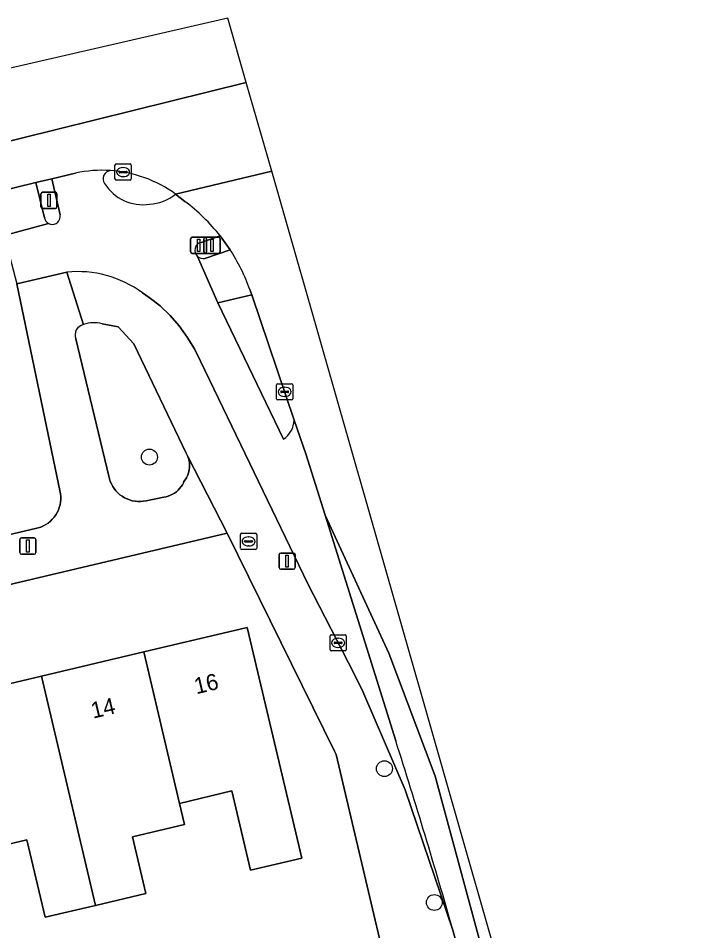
# Model space of a CAD drawing. Extents: x 157648 to 158502, y 379212 to 380938.
# Drawn here: x 158325.9 to 158366.9, y 380881.6 to 380937.9 of the extents above; entities that cross this region are included whole.
import ezdxf

# ---------------------------------------------------------------- set-up
doc = ezdxf.new("R2010")
doc.units = 0
for name, color, linetype in [('IMGEO_Berm_groen', 7, 'Continuous'), ('IMGEO_Boom', 7, 'Continuous'), ('IMGEO_Brandkraan', 7, 'Continuous'), ('IMGEO_Drukknoppaal', 7, 'Continuous'), ('IMGEO_Erf', 7, 'Continuous'), ('IMGEO_Fietspad_open', 7, 'Continuous'), ('IMGEO_Groenvoorziening', 7, 'Continuous'), ('IMGEO_Hek', 7, 'Continuous'), ('IMGEO_Kolk', 7, 'Continuous'), ('IMGEO_Lichtmast', 7, 'Continuous'), ('IMGEO_Pand', 7, 'Continuous'), ('IMGEO_Pand_nummerreeks', 7, 'Continuous'), ('IMGEO_Rijbaan_lokaal_gesloten', 7, 'Continuous'), ('IMGEO_Rijbaan_regionaal_gesloten', 7, 'Continuous'), ('IMGEO_Verkeerseiland_open', 7, 'Continuous'), ('IMGEO_Verkeersregelinstallatiepaal', 7, 'Continuous'), ('IMGEO_Voetpad_open', 7, 'Continuous')]:
    doc.layers.add(name, color=color, linetype=linetype)

msp = doc.modelspace()

# ---------------------------------------------------------------- linework, layer by layer
at = {"layer": 'IMGEO_Berm_groen'}
for points in [[(158333.075, 380917.796), (158332.095, 380918.845), (158331.107, 380919.035)], [(158329.488, 380918.101), (158331.523, 380909.653), (158331.561, 380909.486), (158331.614, 380909.324), (158331.681, 380909.167), (158331.762, 380909.016), (158331.856, 380908.874), (158331.962, 380908.74), (158332.08, 380908.616), (158332.208, 380908.504), (158332.346, 380908.403), (158332.492, 380908.315), (158332.646, 380908.24), (158332.806, 380908.18), (158332.97, 380908.134), (158333.138, 380908.103), (158333.308, 380908.087), (158333.479, 380908.086), (158333.649, 380908.1), (158333.818, 380908.13), (158334.91, 380908.349), (158335.05, 380908.376), (158335.187, 380908.415), (158335.32, 380908.466), (158335.448, 380908.529), (158335.57, 380908.603), (158335.685, 380908.688), (158335.791, 380908.782), (158335.889, 380908.886), (158335.977, 380908.998), (158336.055, 380909.117), (158336.122, 380909.243), (158336.15, 380909.306), (158336.233, 380909.416), (158336.305, 380909.532), (158336.367, 380909.655), (158336.417, 380909.783), (158336.456, 380909.914), (158336.483, 380910.049), (158336.498, 380910.186), (158336.5, 380910.323), (158336.49, 380910.46), (158336.468, 380910.595), (158336.435, 380910.728), (158336.389, 380910.858), (158336.332, 380910.983), (158336.287, 380911.064), (158333.075, 380917.796)]]:
    msp.add_lwpolyline(points, dxfattribs=at)
for centre, radius, start, end in [((158330.625, 380917.267), 1.833, 74.7675, 111.0576), ((158330.094, 380918.339), 0.651, 101.2586, 201.4014)]:
    msp.add_arc(centre, radius, start, end, dxfattribs=at)
at = {"layer": 'IMGEO_Boom'}
for centre in [(158334.026, 380910.82), (158348.503, 380891.624), (158351.578, 380883.382)]:
    msp.add_circle(centre, 0.489, dxfattribs=at)
at = {"layer": 'IMGEO_Brandkraan'}
for p, q in [((158339.707, 380906.124), (158340.559, 380906.124)), ((158339.632, 380905.198), (158339.632, 380906.05)), ((158339.891, 380905.618), (158339.891, 380905.63)), ((158340.329, 380905.581), (158339.931, 380905.581)), ((158339.934, 380905.667), (158340.332, 380905.667)), ((158340.12, 380905.904), (158340.145, 380905.904)), ((158340.375, 380905.63), (158340.375, 380905.618)), ((158340.633, 380906.05), (158340.633, 380905.198)), ((158340.559, 380905.124), (158339.707, 380905.124)), ((158340.143, 380905.344), (158340.118, 380905.344))]:
    msp.add_line(p, q, dxfattribs=at)
for points in [[(158339.707, 380906.124), (158340.559, 380906.124)], [(158339.632, 380905.198), (158339.632, 380906.05)], [(158340.633, 380906.05), (158340.633, 380905.198)], [(158340.559, 380905.124), (158339.707, 380905.124)]]:
    msp.add_lwpolyline(points, dxfattribs=at)
for centre, radius, start, end in [((158339.709, 380906.048), 0.0765, 91.552, 178.448), ((158339.709, 380906.048), 0.0765, 91.552, 178.448), ((158340.557, 380906.048), 0.0765, 1.552, 88.448), ((158340.557, 380906.048), 0.0765, 1.552, 88.448), ((158339.931, 380905.627), 0.0403, 85.8775, 175.7526), ((158339.928, 380905.617), 0.0366, 178.938, 274.7102), ((158340.332, 380905.624), 0.043, 264.8664, 352.4533), ((158340.336, 380905.629), 0.0386, 1.7309, 96.639), ((158339.709, 380905.2), 0.0765, 181.552, 268.448), ((158339.709, 380905.2), 0.0765, 181.552, 268.448), ((158340.557, 380905.2), 0.0765, 271.552, 358.448), ((158340.557, 380905.2), 0.0765, 271.552, 358.448)]:
    msp.add_arc(centre, radius, start, end, dxfattribs=at)
for centre, major_axis, ratio, start_param, end_param in [((158340.119, 380905.624), (-0.387, 0.002), 0.722429, 4.712389, 7.853982), ((158340.144, 380905.624), (-0.39, 0.002), 0.717154, 1.570796, 4.712389)]:
    msp.add_ellipse(centre, major_axis=major_axis, ratio=ratio, start_param=start_param, end_param=end_param, dxfattribs=at)
at = {"layer": 'IMGEO_Drukknoppaal'}
for p, q in [((158336.56, 380923.466), (158336.56, 380924.266)), ((158336.56, 380924.266), (158336.56, 380923.466)), ((158336.66, 380924.366), (158337.45, 380924.366)), ((158337.45, 380924.366), (158336.66, 380924.366)), ((158337.55, 380924.266), (158337.55, 380923.466)), ((158337.55, 380923.466), (158337.55, 380924.266)), ((158337.45, 380923.366), (158336.66, 380923.366)), ((158336.66, 380923.366), (158337.45, 380923.366))]:
    msp.add_line(p, q, dxfattribs=at)
msp.add_lwpolyline([(158336.98, 380924.241), (158337.13, 380924.241), (158337.13, 380923.491), (158336.98, 380923.491), (158336.98, 380924.241)], dxfattribs=at)
for centre, start, end in [((158336.66, 380924.266), 90, 180), ((158336.66, 380924.266), 90, 180), ((158337.45, 380924.266), 0, 90), ((158337.45, 380924.266), 360, 90), ((158336.66, 380923.466), 180, 270), ((158336.66, 380923.466), 180, 270), ((158337.45, 380923.466), 270, 0), ((158337.45, 380923.466), 270, 0)]:
    msp.add_arc(centre, 0.1, start, end, dxfattribs=at)
at = {"layer": 'IMGEO_Erf'}
msp.add_lwpolyline([(158322.824, 380874.128), (158329.137, 380875.485), (158330.023, 380875.673), (158333.116, 380876.321), (158333.958, 380876.539), (158339.994, 380877.978), (158340.698, 380875.022), (158341.402, 380872.065), (158349.853, 380874.088), (158346.186, 380889.71), (158345.53, 380892.503), (158345.428, 380892.696), (158338.808, 380906.132), (158329.517, 380903.935), (158272.901, 380890.549)], dxfattribs=at)
msp.add_lwpolyline([(158315.087, 380879.531), (158313.969, 380884.26), (158310.483, 380883.436), (158308.269, 380892.804), (158314.787, 380894.345), (158321.042, 380895.823), (158327.369, 380897.319), (158333.685, 380898.812), (158340.052, 380900.317), (158343.411, 380886.108), (158340.259, 380885.363), (158339.104, 380890.248), (158335.888, 380889.488), (158336.197, 380888.182), (158332.979, 380887.422), (158333.804, 380883.933), (158330.705, 380883.2), (158327.604, 380882.467), (158326.477, 380887.232), (158323.252, 380886.47), (158320.028, 380885.708), (158321.149, 380880.964), (158318.118, 380880.248)], close=True, dxfattribs=at)
at = {"layer": 'IMGEO_Fietspad_open'}
for points in [[(158329.471, 380928.311), (158328.01, 380927.964), (158328.525, 380925.741)], [(158336.203, 380926.574), (158335.642, 380927.021)], [(158327.912, 380925.175), (158327.818, 380925.213), (158325.082, 380924.481), (158325.851, 380921.486), (158328.929, 380922.217)], [(158337.206, 380924.041), (158338.391, 380924.444)], [(158342.277, 380911.924), (158338.241, 380920.324), (158336.983, 380923.183)], [(158333.597, 380920.941), (158334.013, 380920.657), (158334.678, 380920.128), (158335.294, 380919.542), (158335.854, 380918.904), (158336.356, 380918.217), (158336.794, 380917.489), (158337.165, 380916.725), (158343.787, 380903.02), (158346.631, 380897.472), (158347.172, 380896.377), (158349.781, 380890.311), (158352.721, 380881.67)], [(158343.658, 380911.02), (158342.951, 380913.098)], [(158349.201, 380893.337), (158344.843, 380907.239), (158343.658, 380911.02)]]:
    msp.add_lwpolyline(points, dxfattribs=at)
for centre, radius, start, end in [((158331.117, 380920.768), 7.721, 86.2506, 102.3105), ((158331.685, 380927.967), 0.509, 97.1151, 213.9532), ((158333.638, 380929.169), 2.802, 212.0371, 278.0561), ((158333.827, 380929.305), 2.918, 274.0057, 308.4644), ((158329.236, 380917.228), 11.657, 38.2435, 53.2956), ((158328.042, 380925.649), 0.491, 254.6112, 10.8231), ((158337.323, 380923.553), 0.502, 103.4801, 227.3815), ((158329.578, 380915.415), 6.833, 53.9733, 95.45), ((158341.452, 380913.178), 1.501, 303.3405, 356.9387), ((157996.546, 380780.574), 370.245, 15.84589, 17.73184)]:
    msp.add_arc(centre, radius, start, end, dxfattribs=at)
at = {"layer": 'IMGEO_Groenvoorziening'}
msp.add_lwpolyline([(158311.442, 380902.774), (158327.011, 380906.417), (158327.178, 380906.457), (158327.34, 380906.511), (158327.497, 380906.58), (158327.647, 380906.663), (158327.789, 380906.758), (158327.922, 380906.866), (158328.045, 380906.985), (158328.156, 380907.115), (158328.256, 380907.255), (158328.343, 380907.402), (158328.416, 380907.557), (158328.475, 380907.718), (158328.52, 380907.883), (158328.549, 380908.052), (158328.564, 380908.222), (158328.563, 380908.394), (158328.546, 380908.564), (158328.532, 380908.652), (158325.851, 380921.486)], dxfattribs=at)
at = {"layer": 'IMGEO_Hek'}
msp.add_lwpolyline([(158346.186, 380889.71), (158349.853, 380874.088)], dxfattribs=at)
at = {"layer": 'IMGEO_Kolk'}
for p, q in [((158331.904, 380927.953), (158331.904, 380928.805)), ((158331.979, 380928.879), (158332.831, 380928.879)), ((158332.392, 380928.659), (158332.417, 380928.659)), ((158332.905, 380928.805), (158332.905, 380927.953)), ((158332.163, 380928.373), (158332.163, 380928.385)), ((158332.601, 380928.336), (158332.203, 380928.336)), ((158332.206, 380928.422), (158332.604, 380928.422)), ((158332.415, 380928.099), (158332.39, 380928.099)), ((158332.647, 380928.385), (158332.647, 380928.373)), ((158332.831, 380927.879), (158331.979, 380927.879)), ((158341.857, 380914.414), (158341.857, 380915.266)), ((158341.932, 380915.34), (158342.784, 380915.34)), ((158342.345, 380915.12), (158342.37, 380915.12)), ((158342.858, 380915.266), (158342.858, 380914.414)), ((158342.116, 380914.834), (158342.116, 380914.846)), ((158342.554, 380914.797), (158342.156, 380914.797)), ((158342.159, 380914.883), (158342.557, 380914.883)), ((158342.368, 380914.56), (158342.343, 380914.56)), ((158342.6, 380914.846), (158342.6, 380914.834)), ((158342.784, 380914.34), (158341.932, 380914.34)), ((158345.152, 380898.951), (158345.152, 380899.803)), ((158345.227, 380899.877), (158346.079, 380899.877)), ((158345.411, 380899.371), (158345.411, 380899.383)), ((158345.454, 380899.42), (158345.852, 380899.42)), ((158345.64, 380899.657), (158345.665, 380899.657)), ((158345.895, 380899.383), (158345.895, 380899.371)), ((158346.153, 380899.803), (158346.153, 380898.951)), ((158346.079, 380898.877), (158345.227, 380898.877)), ((158345.849, 380899.334), (158345.451, 380899.334)), ((158345.663, 380899.097), (158345.638, 380899.097))]:
    msp.add_line(p, q, dxfattribs=at)
for points in [[(158331.904, 380927.953), (158331.904, 380928.805)], [(158331.979, 380928.879), (158332.831, 380928.879)], [(158332.905, 380928.805), (158332.905, 380927.953)], [(158332.831, 380927.879), (158331.979, 380927.879)], [(158341.857, 380914.414), (158341.857, 380915.266)], [(158341.932, 380915.34), (158342.784, 380915.34)], [(158342.858, 380915.266), (158342.858, 380914.414)], [(158342.784, 380914.34), (158341.932, 380914.34)], [(158345.152, 380898.951), (158345.152, 380899.803)], [(158345.227, 380899.877), (158346.079, 380899.877)], [(158346.153, 380899.803), (158346.153, 380898.951)], [(158346.079, 380898.877), (158345.227, 380898.877)]]:
    msp.add_lwpolyline(points, dxfattribs=at)
for centre, radius, start, end in [((158331.981, 380928.803), 0.0765, 91.552, 178.448), ((158331.981, 380928.803), 0.0765, 91.552, 178.448), ((158332.829, 380928.803), 0.0765, 1.552, 88.448), ((158332.829, 380928.803), 0.0765, 1.552, 88.448), ((158332.203, 380928.382), 0.0403, 85.8775, 175.7526), ((158332.2, 380928.372), 0.0366, 178.938, 274.7102), ((158332.604, 380928.379), 0.043, 264.8664, 352.4533), ((158332.608, 380928.384), 0.0386, 1.7309, 96.639), ((158331.981, 380927.955), 0.0765, 181.552, 268.448), ((158331.981, 380927.955), 0.0765, 181.552, 268.448), ((158332.829, 380927.955), 0.0765, 271.552, 358.448), ((158332.829, 380927.955), 0.0765, 271.552, 358.448), ((158341.934, 380915.264), 0.0765, 91.552, 178.448), ((158341.934, 380915.264), 0.0765, 91.552, 178.448), ((158342.782, 380915.264), 0.0765, 1.552, 88.448), ((158342.782, 380915.264), 0.0765, 1.552, 88.448), ((158342.156, 380914.843), 0.0403, 85.8775, 175.7526), ((158342.153, 380914.833), 0.0366, 178.938, 274.7102), ((158342.557, 380914.84), 0.043, 264.8664, 352.4533), ((158342.561, 380914.845), 0.0386, 1.7309, 96.639), ((158341.934, 380914.416), 0.0765, 181.552, 268.448), ((158341.934, 380914.416), 0.0765, 181.552, 268.448), ((158342.782, 380914.416), 0.0765, 271.552, 358.448), ((158342.782, 380914.416), 0.0765, 271.552, 358.448), ((158345.229, 380899.801), 0.0765, 91.552, 178.448), ((158345.229, 380899.801), 0.0765, 91.552, 178.448), ((158345.451, 380899.38), 0.0403, 85.8775, 175.7526), ((158345.448, 380899.37), 0.0366, 178.938, 274.7102), ((158345.852, 380899.377), 0.043, 264.8664, 352.4533), ((158345.856, 380899.382), 0.0386, 1.7309, 96.639), ((158346.077, 380899.801), 0.0765, 1.552, 88.448), ((158346.077, 380899.801), 0.0765, 1.552, 88.448), ((158345.229, 380898.953), 0.0765, 181.552, 268.448), ((158345.229, 380898.953), 0.0765, 181.552, 268.448), ((158346.077, 380898.953), 0.0765, 271.552, 358.448), ((158346.077, 380898.953), 0.0765, 271.552, 358.448)]:
    msp.add_arc(centre, radius, start, end, dxfattribs=at)
for centre, major_axis, ratio, start_param, end_param in [((158332.391, 380928.379), (-0.387, 0.002), 0.722429, 4.712389, 7.853982), ((158332.416, 380928.379), (-0.39, 0.002), 0.717154, 1.570796, 4.712389), ((158342.344, 380914.84), (-0.387, 0.002), 0.722429, 4.712389, 7.853982), ((158342.369, 380914.84), (-0.39, 0.002), 0.717154, 1.570796, 4.712389), ((158345.639, 380899.377), (-0.387, 0.002), 0.722429, 4.712389, 7.853982), ((158345.664, 380899.377), (-0.39, 0.002), 0.717154, 1.570796, 4.712389)]:
    msp.add_ellipse(centre, major_axis=major_axis, ratio=ratio, start_param=start_param, end_param=end_param, dxfattribs=at)
at = {"layer": 'IMGEO_Lichtmast'}
for p, q in [((158326.04, 380904.938), (158326.04, 380905.738)), ((158326.04, 380905.738), (158326.04, 380904.938)), ((158326.14, 380905.838), (158326.93, 380905.838)), ((158326.93, 380905.838), (158326.14, 380905.838)), ((158327.03, 380905.738), (158327.03, 380904.938)), ((158327.03, 380904.938), (158327.03, 380905.738)), ((158326.93, 380904.838), (158326.14, 380904.838)), ((158326.14, 380904.838), (158326.93, 380904.838)), ((158342.013, 380904.01), (158342.013, 380904.81)), ((158342.013, 380904.81), (158342.013, 380904.01)), ((158342.113, 380904.91), (158342.903, 380904.91)), ((158342.903, 380904.91), (158342.113, 380904.91)), ((158343.003, 380904.81), (158343.003, 380904.01)), ((158343.003, 380904.01), (158343.003, 380904.81)), ((158342.903, 380903.91), (158342.113, 380903.91)), ((158342.113, 380903.91), (158342.903, 380903.91))]:
    msp.add_line(p, q, dxfattribs=at)
for points in [[(158326.46, 380905.713), (158326.61, 380905.713), (158326.61, 380904.963), (158326.46, 380904.963), (158326.46, 380905.713)], [(158342.433, 380904.785), (158342.583, 380904.785), (158342.583, 380904.035), (158342.433, 380904.035), (158342.433, 380904.785)]]:
    msp.add_lwpolyline(points, dxfattribs=at)
for centre, start, end in [((158326.14, 380905.738), 90, 180), ((158326.14, 380905.738), 90, 180), ((158326.93, 380905.738), 0, 90), ((158326.93, 380905.738), 360, 90), ((158326.14, 380904.938), 180, 270), ((158326.14, 380904.938), 180, 270), ((158326.93, 380904.938), 270, 0), ((158326.93, 380904.938), 270, 0), ((158342.113, 380904.81), 90, 180), ((158342.113, 380904.81), 90, 180), ((158342.903, 380904.81), 0, 90), ((158342.903, 380904.81), 360, 90), ((158342.113, 380904.01), 180, 270), ((158342.113, 380904.01), 180, 270), ((158342.903, 380904.01), 270, 0), ((158342.903, 380904.01), 270, 0)]:
    msp.add_arc(centre, 0.1, start, end, dxfattribs=at)
at = {"layer": 'IMGEO_Pand'}
for points in [[(158333.685, 380898.812), (158335.888, 380889.488), (158339.104, 380890.248), (158340.259, 380885.363), (158343.411, 380886.108), (158340.052, 380900.317)], [(158333.685, 380898.812), (158327.369, 380897.319), (158330.705, 380883.2), (158333.804, 380883.933), (158332.979, 380887.422), (158336.197, 380888.182), (158335.888, 380889.488)], [(158321.042, 380895.823), (158323.252, 380886.47), (158326.477, 380887.232), (158327.604, 380882.467), (158330.705, 380883.2), (158327.369, 380897.319)]]:
    msp.add_lwpolyline(points, close=True, dxfattribs=at)
at = {"layer": 'IMGEO_Rijbaan_lokaal_gesloten'}
for points in [[(158366.942, 380836.924), (158363.125, 380853.028), (158341.557, 380928.44), (158335.642, 380927.021), (158336.203, 380926.574)], [(158338.391, 380924.444), (158339, 380923.594)], [(158340.219, 380921.134), (158340.325, 380920.823), (158342.951, 380913.098), (158343.658, 380911.02), (158344.843, 380907.239), (158348.766, 380898.748), (158351.636, 380891.16), (158355.633, 380876.355), (158365.174, 380836.518), (158366.942, 380836.924)], [(158355.633, 380876.355), (158351.636, 380891.16), (158348.766, 380898.748), (158344.843, 380907.239), (158349.201, 380893.337)], [(158352.721, 380881.67), (158354.277, 380876.007), (158356.775, 380865.562), (158356.781, 380865.443), (158363.399, 380837.913), (158363.81, 380836.205), (158365.174, 380836.518), (158355.633, 380876.355)]]:
    msp.add_lwpolyline(points, dxfattribs=at)
for centre, radius, start, end in [((158329.236, 380917.228), 11.657, 38.2435, 53.2956), ((158328.919, 380917.067), 12.01, 19.7964, 32.923), ((157996.546, 380780.574), 370.245, 15.84589, 17.73184)]:
    msp.add_arc(centre, radius, start, end, dxfattribs=at)
at = {"layer": 'IMGEO_Rijbaan_regionaal_gesloten'}
msp.add_lwpolyline([(158339.995, 380933.899), (158338.864, 380937.855), (158322.666, 380934.145), (158322.835, 380933.466), (158323.73, 380929.867)], close=True, dxfattribs=at)
for points in [[(158341.557, 380928.44), (158339.995, 380933.899), (158323.73, 380929.867), (158324.416, 380927.109), (158327.023, 380927.729), (158328.01, 380927.964), (158329.471, 380928.311)], [(158335.642, 380927.021), (158341.557, 380928.44)]]:
    msp.add_lwpolyline(points, dxfattribs=at)
for centre, radius, start, end in [((158331.117, 380920.768), 7.721, 86.2506, 102.3105), ((158331.102, 380920.737), 7.752, 54.1519, 86.1545)]:
    msp.add_arc(centre, radius, start, end, dxfattribs=at)
at = {"layer": 'IMGEO_Verkeerseiland_open'}
for points in [[(158328.01, 380927.964), (158327.023, 380927.729), (158327.563, 380925.55)], [(158328.525, 380925.741), (158328.01, 380927.964)], [(158327.818, 380925.213), (158327.912, 380925.175)], [(158337.433, 380923.062), (158339, 380923.594), (158338.391, 380924.444), (158337.206, 380924.041)], [(158342.951, 380913.098), (158340.325, 380920.823), (158338.241, 380920.324), (158342.277, 380911.924)]]:
    msp.add_lwpolyline(points, dxfattribs=at)
for centre, radius, start, end in [((158331.685, 380927.967), 0.509, 97.1151, 213.9532), ((158331.102, 380920.737), 7.752, 54.1519, 86.1545), ((158333.638, 380929.169), 2.802, 212.0371, 278.0561), ((158333.827, 380929.305), 2.918, 274.0057, 308.4644), ((158328.043, 380925.648), 0.49, 191.5697, 242.6582), ((158328.042, 380925.649), 0.491, 254.6112, 10.8231), ((158337.323, 380923.553), 0.502, 103.4801, 227.3815), ((158337.323, 380923.551), 0.501, 227.2278, 282.6717), ((158341.452, 380913.178), 1.501, 303.3405, 356.9387)]:
    msp.add_arc(centre, radius, start, end, dxfattribs=at)
at = {"layer": 'IMGEO_Verkeersregelinstallatiepaal'}
for p, q in [((158327.34, 380926.235), (158327.34, 380927.035)), ((158327.34, 380927.035), (158327.34, 380926.235)), ((158327.44, 380927.135), (158328.23, 380927.135)), ((158328.23, 380927.135), (158327.44, 380927.135)), ((158328.33, 380927.035), (158328.33, 380926.235)), ((158328.33, 380926.235), (158328.33, 380927.035)), ((158328.23, 380926.135), (158327.44, 380926.135)), ((158327.44, 380926.135), (158328.23, 380926.135)), ((158337.385, 380923.469), (158337.385, 380924.269)), ((158337.385, 380924.269), (158337.385, 380923.469)), ((158337.485, 380924.369), (158338.275, 380924.369)), ((158338.275, 380924.369), (158337.485, 380924.369)), ((158338.375, 380924.269), (158338.375, 380923.469)), ((158338.375, 380923.469), (158338.375, 380924.269)), ((158338.275, 380923.369), (158337.485, 380923.369)), ((158337.485, 380923.369), (158338.275, 380923.369))]:
    msp.add_line(p, q, dxfattribs=at)
for points in [[(158327.76, 380927.01), (158327.91, 380927.01), (158327.91, 380926.26), (158327.76, 380926.26), (158327.76, 380927.01)], [(158337.805, 380924.244), (158337.955, 380924.244), (158337.955, 380923.494), (158337.805, 380923.494), (158337.805, 380924.244)]]:
    msp.add_lwpolyline(points, dxfattribs=at)
for centre, start, end in [((158327.44, 380927.035), 90, 180), ((158327.44, 380927.035), 90, 180), ((158328.23, 380927.035), 0, 90), ((158328.23, 380927.035), 360, 90), ((158327.44, 380926.235), 180, 270), ((158327.44, 380926.235), 180, 270), ((158328.23, 380926.235), 270, 0), ((158328.23, 380926.235), 270, 0), ((158337.485, 380924.269), 90, 180), ((158337.485, 380924.269), 90, 180), ((158338.275, 380924.269), 0, 90), ((158338.275, 380924.269), 360, 90), ((158337.485, 380923.469), 180, 270), ((158337.485, 380923.469), 180, 270), ((158338.275, 380923.469), 270, 0), ((158338.275, 380923.469), 270, 0)]:
    msp.add_arc(centre, 0.1, start, end, dxfattribs=at)
at = {"layer": 'IMGEO_Voetpad_open'}
for points in [[(158327.563, 380925.55), (158327.023, 380927.729), (158324.416, 380927.109), (158325.082, 380924.481), (158327.818, 380925.213)], [(158339, 380923.594), (158337.433, 380923.062)], [(158336.983, 380923.183), (158338.241, 380920.324), (158340.325, 380920.823), (158340.219, 380921.134)], [(158329.967, 380918.977), (158328.929, 380922.217), (158325.851, 380921.486), (158328.532, 380908.652), (158328.546, 380908.564), (158328.563, 380908.394), (158328.564, 380908.222), (158328.549, 380908.052), (158328.52, 380907.883), (158328.475, 380907.718), (158328.416, 380907.557), (158328.343, 380907.402), (158328.256, 380907.255), (158328.156, 380907.115), (158328.045, 380906.985), (158327.922, 380906.866), (158327.789, 380906.758), (158327.647, 380906.663), (158327.497, 380906.58), (158327.34, 380906.511), (158327.178, 380906.457), (158327.011, 380906.417), (158311.442, 380902.774)], [(158328.929, 380922.217), (158329.967, 380918.977)], [(158337.165, 380916.725), (158336.794, 380917.489), (158336.356, 380918.217), (158335.854, 380918.904), (158335.294, 380919.542), (158334.678, 380920.128), (158334.013, 380920.657), (158333.597, 380920.941)], [(158331.107, 380919.035), (158332.095, 380918.845), (158333.075, 380917.796), (158336.287, 380911.064), (158336.332, 380910.983), (158336.389, 380910.858), (158338.808, 380906.132), (158345.428, 380892.696), (158345.53, 380892.503), (158346.186, 380889.71), (158349.853, 380874.088), (158354.277, 380876.007), (158352.721, 380881.67), (158349.781, 380890.311), (158347.172, 380896.377), (158346.631, 380897.472), (158343.787, 380903.02), (158337.165, 380916.725)], [(158272.901, 380890.549), (158329.517, 380903.935), (158338.808, 380906.132), (158336.389, 380910.858), (158336.435, 380910.728), (158336.468, 380910.595), (158336.49, 380910.46), (158336.5, 380910.323), (158336.498, 380910.186), (158336.483, 380910.049), (158336.456, 380909.914), (158336.417, 380909.783), (158336.367, 380909.655), (158336.305, 380909.532), (158336.233, 380909.416), (158336.15, 380909.306), (158336.122, 380909.243), (158336.055, 380909.117), (158335.977, 380908.998), (158335.889, 380908.886), (158335.791, 380908.782), (158335.685, 380908.688), (158335.57, 380908.603), (158335.448, 380908.529), (158335.32, 380908.466), (158335.187, 380908.415), (158335.05, 380908.376), (158334.91, 380908.349), (158333.818, 380908.13), (158333.649, 380908.1), (158333.479, 380908.086), (158333.308, 380908.087), (158333.138, 380908.103), (158332.97, 380908.134), (158332.806, 380908.18), (158332.646, 380908.24), (158332.492, 380908.315), (158332.346, 380908.403), (158332.208, 380908.504), (158332.08, 380908.616), (158331.962, 380908.74), (158331.856, 380908.874), (158331.762, 380909.016), (158331.681, 380909.167), (158331.614, 380909.324), (158331.561, 380909.486), (158331.523, 380909.653), (158329.488, 380918.101)]]:
    msp.add_lwpolyline(points, dxfattribs=at)
for centre, radius, start, end in [((158328.043, 380925.648), 0.49, 191.5697, 242.6582), ((158328.919, 380917.067), 12.01, 19.7964, 32.923), ((158337.323, 380923.551), 0.501, 227.2278, 282.6717), ((158329.578, 380915.415), 6.833, 53.9733, 95.45), ((158330.625, 380917.267), 1.833, 74.7675, 111.0576), ((158330.094, 380918.339), 0.651, 101.2586, 201.4014)]:
    msp.add_arc(centre, radius, start, end, dxfattribs=at)

# ---------------------------------------------------------------- texts
at = {"layer": 'IMGEO_Pand_nummerreeks'}
for s, rotation, p in [('16', 13.2997, (158336.912, 380896.204)), ('14', 13.2984, (158330.555, 380894.703))]:
    msp.add_text(s, height=1, rotation=rotation, dxfattribs=at).set_placement(p)

doc.saveas('drawing.dxf')
